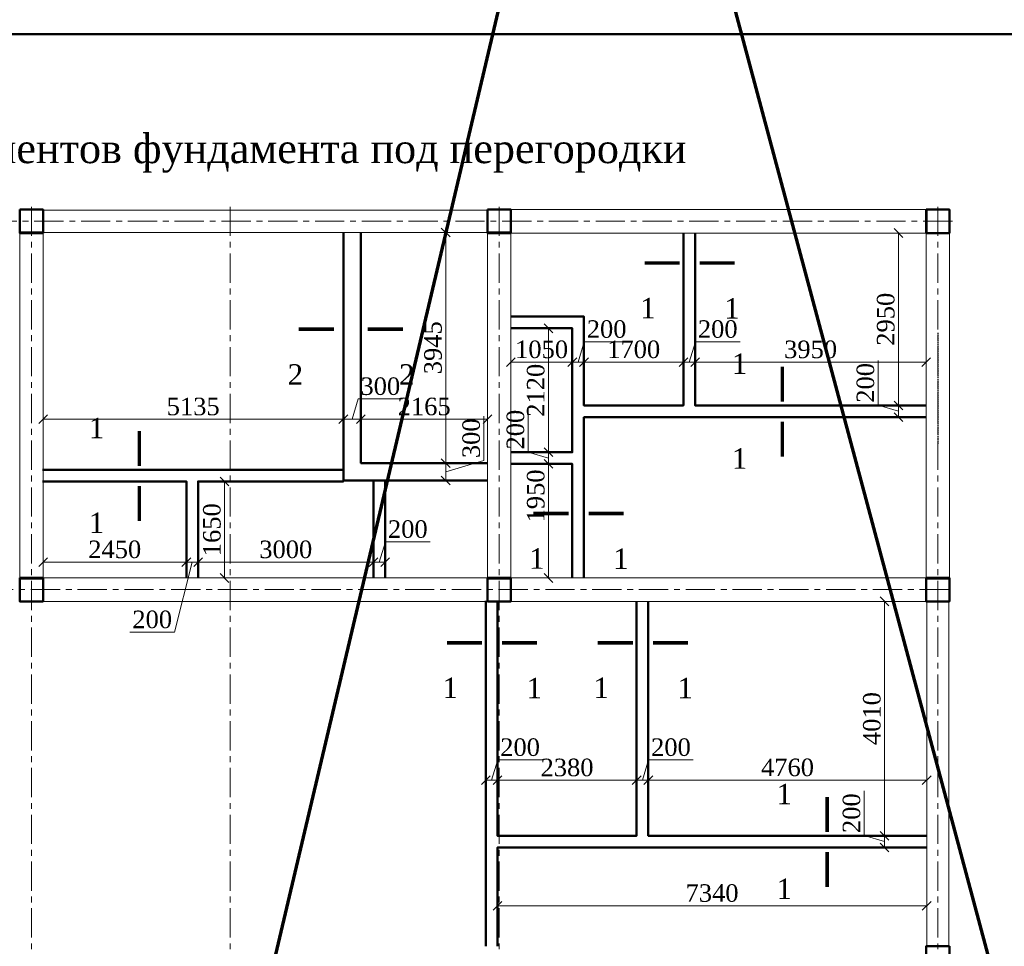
# Model space of a CAD drawing. Header units: millimetres. Extents: x 2063114 to 14983986, y -126020516 to 213791.
# Tile 609 of 656: x 2338590 to 2355427, y -84007 to -68159. Entities that reach past the tile are written whole.
import ezdxf
from ezdxf.enums import TextEntityAlignment as Align

# ---------------------------------------------------------------- set-up
doc = ezdxf.new("R2010")
doc.units = ezdxf.units.MM
doc.linetypes.add('CENTERX2', pattern=[4, 2.5, -0.5, 0.5, -0.5])
doc.linetypes.add('HIDDEN', pattern=[0.375, 0.25, -0.125])
doc.layers.get('Defpoints').update_dxf_attribs({"color": 6, "lineweight": 35})
for name, color, linetype, lineweight in [('380', 7, 'Continuous', 40), ('_0', 7, 'Continuous', 20), ('KOLONNNA', 1, 'Continuous', 50), ('АСО-оси', 24, 'CENTERX2', 20), ('выноски', 250, 'Continuous', 30), ('план', 7, 'Continuous', 20), ('сплошная_толстая', 7, 'Continuous', 50), ('Фундаменты', 252, 'Continuous', 25)]:
    doc.layers.add(name, color=color, linetype=linetype, lineweight=lineweight)
for name, color, linetype in [('kcd_tx', 7, 'Continuous'), ('ROS', 7, 'Continuous'), ('Размеры', 28, 'Continuous')]:
    doc.layers.add(name, color=color, linetype=linetype)
doc.styles.add('seviyorum', font='times.ttf')
doc.styles.add('Times New Roman', font='times.ttf')
doc.styles.add('V@ler@Live', font='isocpeui.ttf')
doc.dimstyles.new('Миржалол100', dxfattribs={"dimtxt": 300, "dimasz": 150, "dimexe": 100, "dimexo": 100, "dimgap": 63, "dimtad": 1, "dimdec": 0, "dimtxsty": 'Times New Roman', "dimblk": 'OBLIQUE', "dimcen": 100, "dimclrd": 256, "dimclre": 256, "dimclrt": 256, "dimadec": 0, "dimazin": 0, "dimtfac": 1, "dimtdec": 0, "dimtmove": 1, "dimatfit": 3, "dimfxl": 800, "dimlwd": 13, "dimlwe": 13, "dimarcsym": 0})

# ---------------------------------------------------------------- blocks, each defined once
blk = doc.blocks.new('380')
at = {"layer": 'KOLONNNA', "color": 0, "ltscale": 100}
blk.add_lwpolyline([(23129924, 18355759), (23130324, 18355759), (23130324, 18355359), (23129924, 18355359)], close=True, dxfattribs=at)
blk = doc.blocks.new('_Oblique')
at = {"color": 0, "linetype": 'ByBlock', "lineweight": -2}
blk.add_line((-0.5, -0.5), (0.5, 0.5), dxfattribs=at)
blk = doc.blocks.new('*D3118')
at = {"layer": 'Defpoints', "color": 0, "transparency": 16777216}
for p in [(2346760, -82317), (2354100, -82317), (2354100, -83314)]:
    blk.add_point(p, dxfattribs=at)
at = {"layer": 'kcd_tx', "linetype": 'Continuous', "lineweight": 13, "transparency": 16777216}
for p, q in [((2346760, -82417), (2346760, -83414)), ((2354100, -82417), (2354100, -83414)), ((2346760, -83314), (2354100, -83314))]:
    blk.add_line(p, q, dxfattribs=at)
at = {"layer": 'kcd_tx', "lineweight": 13, "transparency": 16777216, "xscale": 150, "yscale": 150, "zscale": 150, "rotation": 180}
blk.add_blockref('_Oblique', (2346760, -83314), dxfattribs=at)
at = {"layer": 'kcd_tx', "lineweight": 13, "transparency": 16777216, "xscale": 150, "yscale": 150, "zscale": 150}
blk.add_blockref('_Oblique', (2354100, -83314), dxfattribs=at)
at = {"layer": 'kcd_tx', "transparency": 16777216, "insert": (2350430, -83098), "char_height": 300, "attachment_point": 5, "style": 'Times New Roman'}
blk.add_mtext('7340', dxfattribs=at)
blk = doc.blocks.new('*D3127')
at = {"layer": 'Defpoints', "color": 0, "transparency": 16777216}
for p in [(2344425, -71797), (2344425, -75742), (2345875, -75742)]:
    blk.add_point(p, dxfattribs=at)
at = {"layer": 'kcd_tx', "linetype": 'Continuous', "lineweight": 13, "transparency": 16777216}
for p, q in [((2344525, -71797), (2345975, -71797)), ((2345875, -71797), (2345875, -75742)), ((2344525, -75742), (2345975, -75742))]:
    blk.add_line(p, q, dxfattribs=at)
at = {"layer": 'kcd_tx', "lineweight": 13, "transparency": 16777216, "xscale": 150, "yscale": 150, "zscale": 150}
for p, rotation in [((2345875, -71797), 90), ((2345875, -75742), 270)]:
    blk.add_blockref('_Oblique', p, dxfattribs=dict(at, rotation=rotation))
at = {"layer": 'kcd_tx', "transparency": 16777216, "insert": (2345659, -73770), "char_height": 300, "attachment_point": 5, "rotation": 90, "style": 'Times New Roman'}
blk.add_mtext('3945', dxfattribs=at)
blk = doc.blocks.new('*D3128')
at = {"layer": 'Defpoints', "color": 0, "transparency": 16777216}
for p in [(2344425, -75742), (2345632, -76042), (2345875, -76042)]:
    blk.add_point(p, dxfattribs=at)
at = {"layer": 'kcd_tx', "linetype": 'Continuous', "lineweight": 13, "transparency": 16777216}
for p, q in [((2346528, -75696), (2346528, -74940)), ((2344525, -75742), (2345975, -75742)), ((2345875, -75892), (2346528, -75696)), ((2345875, -75742), (2345875, -76042)), ((2345732, -76042), (2345975, -76042))]:
    blk.add_line(p, q, dxfattribs=at)
at = {"layer": 'kcd_tx', "lineweight": 13, "transparency": 16777216, "xscale": 150, "yscale": 150, "zscale": 150}
for p, rotation in [((2345875, -75742), 90), ((2345875, -76042), 270)]:
    blk.add_blockref('_Oblique', p, dxfattribs=dict(at, rotation=rotation))
at = {"layer": 'kcd_tx', "transparency": 16777216, "insert": (2346312, -75318), "char_height": 300, "attachment_point": 5, "rotation": 90, "style": 'Times New Roman'}
blk.add_mtext('300', dxfattribs=at)
blk = doc.blocks.new('*D3129')
at = {"layer": 'Defpoints', "color": 0, "transparency": 16777216}
for p in [(2344425, -74992), (2344425, -75742), (2346590, -75742)]:
    blk.add_point(p, dxfattribs=at)
at = {"layer": 'kcd_tx', "linetype": 'Continuous', "lineweight": 13, "transparency": 16777216}
for p, q in [((2344425, -75642), (2344425, -74892)), ((2346590, -75642), (2346590, -74892)), ((2346590, -74992), (2344425, -74992))]:
    blk.add_line(p, q, dxfattribs=at)
at = {"layer": 'kcd_tx', "lineweight": 13, "transparency": 16777216, "xscale": 150, "yscale": 150, "zscale": 150, "rotation": 180}
blk.add_blockref('_Oblique', (2344425, -74992), dxfattribs=at)
at = {"layer": 'kcd_tx', "lineweight": 13, "transparency": 16777216, "xscale": 150, "yscale": 150, "zscale": 150}
blk.add_blockref('_Oblique', (2346590, -74992), dxfattribs=at)
at = {"layer": 'kcd_tx', "transparency": 16777216, "insert": (2345507, -74776), "char_height": 300, "attachment_point": 5, "style": 'Times New Roman'}
blk.add_mtext('2165', dxfattribs=at)
blk = doc.blocks.new('*D3130')
at = {"layer": 'Defpoints', "color": 0, "transparency": 16777216}
for p in [(2344125, -74992), (2344125, -75230), (2344425, -75742)]:
    blk.add_point(p, dxfattribs=at)
at = {"layer": 'kcd_tx', "linetype": 'Continuous', "lineweight": 13, "transparency": 16777216}
for p, q in [((2344275, -74992), (2344379, -74645)), ((2344379, -74645), (2345136, -74645)), ((2344125, -75130), (2344125, -74892)), ((2344425, -75642), (2344425, -74892)), ((2344425, -74992), (2344125, -74992))]:
    blk.add_line(p, q, dxfattribs=at)
at = {"layer": 'kcd_tx', "lineweight": 13, "transparency": 16777216, "xscale": 150, "yscale": 150, "zscale": 150, "rotation": 180}
blk.add_blockref('_Oblique', (2344125, -74992), dxfattribs=at)
at = {"layer": 'kcd_tx', "lineweight": 13, "transparency": 16777216, "xscale": 150, "yscale": 150, "zscale": 150}
blk.add_blockref('_Oblique', (2344425, -74992), dxfattribs=at)
at = {"layer": 'kcd_tx', "transparency": 16777216, "insert": (2344757, -74429), "char_height": 300, "attachment_point": 5, "style": 'Times New Roman'}
blk.add_mtext('300', dxfattribs=at)
blk = doc.blocks.new('*D3131')
at = {"layer": 'Defpoints', "color": 0, "transparency": 16777216}
for p in [(2349340, -81165), (2349340, -82117), (2354100, -82117)]:
    blk.add_point(p, dxfattribs=at)
at = {"layer": 'kcd_tx', "linetype": 'Continuous', "lineweight": 13, "transparency": 16777216}
for p, q in [((2349340, -82017), (2349340, -81065)), ((2354100, -82017), (2354100, -81065)), ((2354100, -81165), (2349340, -81165))]:
    blk.add_line(p, q, dxfattribs=at)
at = {"layer": 'kcd_tx', "lineweight": 13, "transparency": 16777216, "xscale": 150, "yscale": 150, "zscale": 150, "rotation": 180}
blk.add_blockref('_Oblique', (2349340, -81165), dxfattribs=at)
at = {"layer": 'kcd_tx', "lineweight": 13, "transparency": 16777216, "xscale": 150, "yscale": 150, "zscale": 150}
blk.add_blockref('_Oblique', (2354100, -81165), dxfattribs=at)
at = {"layer": 'kcd_tx', "transparency": 16777216, "insert": (2351720, -80949), "char_height": 300, "attachment_point": 5, "style": 'Times New Roman'}
blk.add_mtext('4760', dxfattribs=at)
blk = doc.blocks.new('*D3132')
at = {"layer": 'Defpoints', "color": 0, "transparency": 16777216}
for p in [(2349140, -81165), (2349140, -81354), (2349340, -82117)]:
    blk.add_point(p, dxfattribs=at)
at = {"layer": 'kcd_tx', "linetype": 'Continuous', "lineweight": 13, "transparency": 16777216}
for p, q in [((2349240, -81165), (2349344, -80818)), ((2349344, -80818), (2350109, -80818)), ((2349140, -81254), (2349140, -81065)), ((2349340, -82017), (2349340, -81065)), ((2349340, -81165), (2349140, -81165))]:
    blk.add_line(p, q, dxfattribs=at)
at = {"layer": 'kcd_tx', "lineweight": 13, "transparency": 16777216, "xscale": 150, "yscale": 150, "zscale": 150, "rotation": 180}
blk.add_blockref('_Oblique', (2349140, -81165), dxfattribs=at)
at = {"layer": 'kcd_tx', "lineweight": 13, "transparency": 16777216, "xscale": 150, "yscale": 150, "zscale": 150}
blk.add_blockref('_Oblique', (2349340, -81165), dxfattribs=at)
at = {"layer": 'kcd_tx', "transparency": 16777216, "insert": (2349727, -80603), "char_height": 300, "attachment_point": 5, "style": 'Times New Roman'}
blk.add_mtext('200', dxfattribs=at)
blk = doc.blocks.new('*D3133')
at = {"layer": 'Defpoints', "color": 0, "transparency": 16777216}
for p in [(2346760, -81165), (2346760, -81300), (2349140, -81354)]:
    blk.add_point(p, dxfattribs=at)
at = {"layer": 'kcd_tx', "linetype": 'Continuous', "lineweight": 13, "transparency": 16777216}
for p, q in [((2346760, -81200), (2346760, -81065)), ((2349140, -81254), (2349140, -81065)), ((2349140, -81165), (2346760, -81165))]:
    blk.add_line(p, q, dxfattribs=at)
at = {"layer": 'kcd_tx', "lineweight": 13, "transparency": 16777216, "xscale": 150, "yscale": 150, "zscale": 150, "rotation": 180}
blk.add_blockref('_Oblique', (2346760, -81165), dxfattribs=at)
at = {"layer": 'kcd_tx', "lineweight": 13, "transparency": 16777216, "xscale": 150, "yscale": 150, "zscale": 150}
blk.add_blockref('_Oblique', (2349140, -81165), dxfattribs=at)
at = {"layer": 'kcd_tx', "transparency": 16777216, "insert": (2347950, -80950), "char_height": 300, "attachment_point": 5, "style": 'Times New Roman'}
blk.add_mtext('2380', dxfattribs=at)
blk = doc.blocks.new('*D3134')
at = {"layer": 'Defpoints', "color": 0, "transparency": 16777216}
for p in [(2346560, -81165), (2346760, -81300), (2346560, -81358)]:
    blk.add_point(p, dxfattribs=at)
at = {"layer": 'kcd_tx', "linetype": 'Continuous', "lineweight": 13, "transparency": 16777216}
for p, q in [((2346660, -81165), (2346764, -80818)), ((2346764, -80818), (2347529, -80818)), ((2346560, -81258), (2346560, -81065)), ((2346760, -81200), (2346760, -81065)), ((2346760, -81165), (2346560, -81165))]:
    blk.add_line(p, q, dxfattribs=at)
at = {"layer": 'kcd_tx', "lineweight": 13, "transparency": 16777216, "xscale": 150, "yscale": 150, "zscale": 150, "rotation": 180}
blk.add_blockref('_Oblique', (2346560, -81165), dxfattribs=at)
at = {"layer": 'kcd_tx', "lineweight": 13, "transparency": 16777216, "xscale": 150, "yscale": 150, "zscale": 150}
blk.add_blockref('_Oblique', (2346760, -81165), dxfattribs=at)
at = {"layer": 'kcd_tx', "transparency": 16777216, "insert": (2347147, -80603), "char_height": 300, "attachment_point": 5, "style": 'Times New Roman'}
blk.add_mtext('200', dxfattribs=at)
blk = doc.blocks.new('*D3135')
at = {"layer": 'Defpoints', "color": 0, "transparency": 16777216}
for p in [(2353728, -78107), (2353379, -82117), (2353728, -82117)]:
    blk.add_point(p, dxfattribs=at)
at = {"layer": 'kcd_tx', "linetype": 'Continuous', "lineweight": 13, "transparency": 16777216}
for p, q in [((2353628, -78107), (2353279, -78107)), ((2353379, -78107), (2353379, -82117)), ((2353628, -82117), (2353279, -82117))]:
    blk.add_line(p, q, dxfattribs=at)
at = {"layer": 'kcd_tx', "lineweight": 13, "transparency": 16777216, "xscale": 150, "yscale": 150, "zscale": 150}
for p, rotation in [((2353379, -78107), 90), ((2353379, -82117), 270)]:
    blk.add_blockref('_Oblique', p, dxfattribs=dict(at, rotation=rotation))
at = {"layer": 'kcd_tx', "transparency": 16777216, "insert": (2353164, -80112), "char_height": 300, "attachment_point": 5, "rotation": 90, "style": 'Times New Roman'}
blk.add_mtext('4010', dxfattribs=at)
blk = doc.blocks.new('*D3136')
at = {"layer": 'Defpoints', "color": 0, "transparency": 16777216}
for p in [(2353728, -82117), (2353379, -82317), (2353636, -82317)]:
    blk.add_point(p, dxfattribs=at)
at = {"layer": 'kcd_tx', "linetype": 'Continuous', "lineweight": 13, "transparency": 16777216}
for p, q in [((2353032, -82113), (2353032, -81348)), ((2353379, -82217), (2353032, -82113)), ((2353628, -82117), (2353279, -82117)), ((2353379, -82117), (2353379, -82317)), ((2353536, -82317), (2353279, -82317))]:
    blk.add_line(p, q, dxfattribs=at)
at = {"layer": 'kcd_tx', "lineweight": 13, "transparency": 16777216, "xscale": 150, "yscale": 150, "zscale": 150}
for p, rotation in [((2353379, -82117), 90), ((2353379, -82317), 270)]:
    blk.add_blockref('_Oblique', p, dxfattribs=dict(at, rotation=rotation))
at = {"layer": 'kcd_tx', "transparency": 16777216, "insert": (2352816, -81730), "char_height": 300, "attachment_point": 5, "rotation": 90, "style": 'Times New Roman'}
blk.add_mtext('200', dxfattribs=at)
blk = doc.blocks.new('*D3137')
at = {"layer": 'Defpoints', "color": 0, "transparency": 16777216}
for p in [(2353617, -71807), (2353870, -71807), (2354090, -74757)]:
    blk.add_point(p, dxfattribs=at)
at = {"layer": 'kcd_tx', "linetype": 'Continuous', "lineweight": 13, "transparency": 16777216}
for p, q in [((2353770, -71807), (2353517, -71807)), ((2353617, -74757), (2353617, -71807)), ((2353990, -74757), (2353517, -74757))]:
    blk.add_line(p, q, dxfattribs=at)
at = {"layer": 'kcd_tx', "lineweight": 13, "transparency": 16777216, "xscale": 150, "yscale": 150, "zscale": 150}
for p, rotation in [((2353617, -71807), 90), ((2353617, -74757), 270)]:
    blk.add_blockref('_Oblique', p, dxfattribs=dict(at, rotation=rotation))
at = {"layer": 'kcd_tx', "transparency": 16777216, "insert": (2353401, -73282), "char_height": 300, "attachment_point": 5, "rotation": 90, "style": 'Times New Roman'}
blk.add_mtext('2950', dxfattribs=at)
blk = doc.blocks.new('*D3138')
at = {"layer": 'Defpoints', "color": 0, "transparency": 16777216}
for p in [(2354090, -74757), (2353617, -74957), (2353811, -74957)]:
    blk.add_point(p, dxfattribs=at)
at = {"layer": 'kcd_tx', "linetype": 'Continuous', "lineweight": 13, "transparency": 16777216}
for p, q in [((2353270, -74753), (2353270, -73988)), ((2353617, -74857), (2353270, -74753)), ((2353990, -74757), (2353517, -74757)), ((2353617, -74757), (2353617, -74957)), ((2353711, -74957), (2353517, -74957))]:
    blk.add_line(p, q, dxfattribs=at)
at = {"layer": 'kcd_tx', "lineweight": 13, "transparency": 16777216, "xscale": 150, "yscale": 150, "zscale": 150}
for p, rotation in [((2353617, -74757), 90), ((2353617, -74957), 270)]:
    blk.add_blockref('_Oblique', p, dxfattribs=dict(at, rotation=rotation))
at = {"layer": 'kcd_tx', "transparency": 16777216, "insert": (2353054, -74370), "char_height": 300, "attachment_point": 5, "rotation": 90, "style": 'Times New Roman'}
blk.add_mtext('200', dxfattribs=at)
blk = doc.blocks.new('*D3095')
at = {"layer": 'Defpoints', "color": 0, "transparency": 16777216}
for p in [(2350140, -74015), (2350140, -74279), (2354090, -74279)]:
    blk.add_point(p, dxfattribs=at)
at = {"layer": 'kcd_tx', "linetype": 'Continuous', "lineweight": 13, "transparency": 16777216}
for p, q in [((2350140, -74179), (2350140, -73915)), ((2354090, -74179), (2354090, -73915)), ((2354090, -74015), (2350140, -74015))]:
    blk.add_line(p, q, dxfattribs=at)
at = {"layer": 'kcd_tx', "lineweight": 13, "transparency": 16777216, "xscale": 150, "yscale": 150, "zscale": 150, "rotation": 180}
blk.add_blockref('_Oblique', (2350140, -74015), dxfattribs=at)
at = {"layer": 'kcd_tx', "lineweight": 13, "transparency": 16777216, "xscale": 150, "yscale": 150, "zscale": 150}
blk.add_blockref('_Oblique', (2354090, -74015), dxfattribs=at)
at = {"layer": 'kcd_tx', "transparency": 16777216, "insert": (2352115, -73799), "char_height": 300, "attachment_point": 5, "style": 'Times New Roman'}
blk.add_mtext('3950', dxfattribs=at)
blk = doc.blocks.new('*D3096')
at = {"layer": 'Defpoints', "color": 0, "transparency": 16777216}
for p in [(2349940, -74015), (2349940, -74184), (2350140, -74279)]:
    blk.add_point(p, dxfattribs=at)
at = {"layer": 'kcd_tx', "linetype": 'Continuous', "lineweight": 13, "transparency": 16777216}
for p, q in [((2350040, -74015), (2350144, -73668)), ((2350144, -73668), (2350909, -73668)), ((2349940, -74084), (2349940, -73915)), ((2350140, -74179), (2350140, -73915)), ((2350140, -74015), (2349940, -74015))]:
    blk.add_line(p, q, dxfattribs=at)
at = {"layer": 'kcd_tx', "lineweight": 13, "transparency": 16777216, "xscale": 150, "yscale": 150, "zscale": 150, "rotation": 180}
blk.add_blockref('_Oblique', (2349940, -74015), dxfattribs=at)
at = {"layer": 'kcd_tx', "lineweight": 13, "transparency": 16777216, "xscale": 150, "yscale": 150, "zscale": 150}
blk.add_blockref('_Oblique', (2350140, -74015), dxfattribs=at)
at = {"layer": 'kcd_tx', "transparency": 16777216, "insert": (2350527, -73452), "char_height": 300, "attachment_point": 5, "style": 'Times New Roman'}
blk.add_mtext('200', dxfattribs=at)
blk = doc.blocks.new('*D3097')
at = {"layer": 'Defpoints', "color": 0, "transparency": 16777216}
for p in [(2348240, -74015), (2348240, -74217), (2349940, -74184)]:
    blk.add_point(p, dxfattribs=at)
at = {"layer": 'kcd_tx', "linetype": 'Continuous', "lineweight": 13, "transparency": 16777216}
for p, q in [((2348240, -74117), (2348240, -73915)), ((2349940, -74084), (2349940, -73915)), ((2349940, -74015), (2348240, -74015))]:
    blk.add_line(p, q, dxfattribs=at)
at = {"layer": 'kcd_tx', "lineweight": 13, "transparency": 16777216, "xscale": 150, "yscale": 150, "zscale": 150, "rotation": 180}
blk.add_blockref('_Oblique', (2348240, -74015), dxfattribs=at)
at = {"layer": 'kcd_tx', "lineweight": 13, "transparency": 16777216, "xscale": 150, "yscale": 150, "zscale": 150}
blk.add_blockref('_Oblique', (2349940, -74015), dxfattribs=at)
at = {"layer": 'kcd_tx', "transparency": 16777216, "insert": (2349090, -73799), "char_height": 300, "attachment_point": 5, "style": 'Times New Roman'}
blk.add_mtext('1700', dxfattribs=at)
blk = doc.blocks.new('*D3098')
at = {"layer": 'Defpoints', "color": 0, "transparency": 16777216}
for p in [(2348040, -74015), (2348240, -74217), (2348040, -74289)]:
    blk.add_point(p, dxfattribs=at)
at = {"layer": 'kcd_tx', "linetype": 'Continuous', "lineweight": 13, "transparency": 16777216}
for p, q in [((2348140, -74015), (2348244, -73668)), ((2348244, -73668), (2349009, -73668)), ((2348040, -74189), (2348040, -73915)), ((2348240, -74117), (2348240, -73915)), ((2348240, -74015), (2348040, -74015))]:
    blk.add_line(p, q, dxfattribs=at)
at = {"layer": 'kcd_tx', "lineweight": 13, "transparency": 16777216, "xscale": 150, "yscale": 150, "zscale": 150, "rotation": 180}
blk.add_blockref('_Oblique', (2348040, -74015), dxfattribs=at)
at = {"layer": 'kcd_tx', "lineweight": 13, "transparency": 16777216, "xscale": 150, "yscale": 150, "zscale": 150}
blk.add_blockref('_Oblique', (2348240, -74015), dxfattribs=at)
at = {"layer": 'kcd_tx', "transparency": 16777216, "insert": (2348627, -73452), "char_height": 300, "attachment_point": 5, "style": 'Times New Roman'}
blk.add_mtext('200', dxfattribs=at)
blk = doc.blocks.new('*D3099')
at = {"layer": 'Defpoints', "color": 0, "transparency": 16777216}
for p in [(2346990, -74015), (2346990, -74322), (2348040, -74289)]:
    blk.add_point(p, dxfattribs=at)
at = {"layer": 'kcd_tx', "linetype": 'Continuous', "lineweight": 13, "transparency": 16777216}
for p, q in [((2346990, -74222), (2346990, -73915)), ((2348040, -74189), (2348040, -73915)), ((2348040, -74015), (2346990, -74015))]:
    blk.add_line(p, q, dxfattribs=at)
at = {"layer": 'kcd_tx', "lineweight": 13, "transparency": 16777216, "xscale": 150, "yscale": 150, "zscale": 150, "rotation": 180}
blk.add_blockref('_Oblique', (2346990, -74015), dxfattribs=at)
at = {"layer": 'kcd_tx', "lineweight": 13, "transparency": 16777216, "xscale": 150, "yscale": 150, "zscale": 150}
blk.add_blockref('_Oblique', (2348040, -74015), dxfattribs=at)
at = {"layer": 'kcd_tx', "transparency": 16777216, "insert": (2347515, -73799), "char_height": 300, "attachment_point": 5, "style": 'Times New Roman'}
blk.add_mtext('1050', dxfattribs=at)
blk = doc.blocks.new('*D3139')
at = {"layer": 'Defpoints', "color": 0, "transparency": 16777216}
for p in [(2347786, -73437), (2347632, -75557), (2347786, -75557)]:
    blk.add_point(p, dxfattribs=at)
at = {"layer": 'kcd_tx', "linetype": 'Continuous', "lineweight": 13, "transparency": 16777216}
for p, q in [((2347686, -73437), (2347532, -73437)), ((2347632, -73437), (2347632, -75557)), ((2347686, -75557), (2347532, -75557))]:
    blk.add_line(p, q, dxfattribs=at)
at = {"layer": 'kcd_tx', "lineweight": 13, "transparency": 16777216, "xscale": 150, "yscale": 150, "zscale": 150}
for p, rotation in [((2347632, -73437), 90), ((2347632, -75557), 270)]:
    blk.add_blockref('_Oblique', p, dxfattribs=dict(at, rotation=rotation))
at = {"layer": 'kcd_tx', "transparency": 16777216, "insert": (2347416, -74497), "char_height": 300, "attachment_point": 5, "rotation": 90, "style": 'Times New Roman'}
blk.add_mtext('2120', dxfattribs=at)
blk = doc.blocks.new('*D3140')
at = {"layer": 'Defpoints', "color": 0, "transparency": 16777216}
for p in [(2347786, -75557), (2347632, -75757), (2347841, -75757)]:
    blk.add_point(p, dxfattribs=at)
at = {"layer": 'kcd_tx', "linetype": 'Continuous', "lineweight": 13, "transparency": 16777216}
for p, q in [((2347285, -75553), (2347285, -74788)), ((2347632, -75657), (2347285, -75553)), ((2347686, -75557), (2347532, -75557)), ((2347632, -75557), (2347632, -75757)), ((2347741, -75757), (2347532, -75757))]:
    blk.add_line(p, q, dxfattribs=at)
at = {"layer": 'kcd_tx', "lineweight": 13, "transparency": 16777216, "xscale": 150, "yscale": 150, "zscale": 150}
for p, rotation in [((2347632, -75557), 90), ((2347632, -75757), 270)]:
    blk.add_blockref('_Oblique', p, dxfattribs=dict(at, rotation=rotation))
at = {"layer": 'kcd_tx', "transparency": 16777216, "insert": (2347069, -75170), "char_height": 300, "attachment_point": 5, "rotation": 90, "style": 'Times New Roman'}
blk.add_mtext('200', dxfattribs=at)
blk = doc.blocks.new('*D3141')
at = {"layer": 'Defpoints', "color": 0, "transparency": 16777216}
for p in [(2347841, -75757), (2347632, -77707), (2347808, -77707)]:
    blk.add_point(p, dxfattribs=at)
at = {"layer": 'kcd_tx', "linetype": 'Continuous', "lineweight": 13, "transparency": 16777216}
for p, q in [((2347741, -75757), (2347532, -75757)), ((2347632, -75757), (2347632, -77707)), ((2347708, -77707), (2347532, -77707))]:
    blk.add_line(p, q, dxfattribs=at)
at = {"layer": 'kcd_tx', "lineweight": 13, "transparency": 16777216, "xscale": 150, "yscale": 150, "zscale": 150}
for p, rotation in [((2347632, -75757), 90), ((2347632, -77707), 270)]:
    blk.add_blockref('_Oblique', p, dxfattribs=dict(at, rotation=rotation))
at = {"layer": 'kcd_tx', "transparency": 16777216, "insert": (2347416, -76304), "char_height": 300, "attachment_point": 5, "rotation": 90, "style": 'Times New Roman'}
blk.add_mtext('1950', dxfattribs=at)
blk = doc.blocks.new('*D3142')
at = {"layer": 'Defpoints', "color": 0, "transparency": 16777216}
for p in [(2341640, -76057), (2342093, -76057), (2341640, -77707)]:
    blk.add_point(p, dxfattribs=at)
at = {"layer": 'kcd_tx', "linetype": 'Continuous', "lineweight": 13, "transparency": 16777216}
for p, q in [((2341740, -76057), (2342193, -76057)), ((2342093, -77707), (2342093, -76057)), ((2341740, -77707), (2342193, -77707))]:
    blk.add_line(p, q, dxfattribs=at)
at = {"layer": 'kcd_tx', "lineweight": 13, "transparency": 16777216, "xscale": 150, "yscale": 150, "zscale": 150}
for p, rotation in [((2342093, -76057), 90), ((2342093, -77707), 270)]:
    blk.add_blockref('_Oblique', p, dxfattribs=dict(at, rotation=rotation))
at = {"layer": 'kcd_tx', "transparency": 16777216, "insert": (2341878, -76882), "char_height": 300, "attachment_point": 5, "rotation": 90, "style": 'Times New Roman'}
blk.add_mtext('1650', dxfattribs=at)
blk = doc.blocks.new('*D3143')
at = {"layer": 'Defpoints', "color": 0, "transparency": 16777216}
for p in [(2341440, -77436), (2338990, -77557), (2341440, -77557)]:
    blk.add_point(p, dxfattribs=at)
at = {"layer": 'kcd_tx', "linetype": 'Continuous', "lineweight": 13, "transparency": 16777216}
for p, q in [((2338990, -77457), (2338990, -77336)), ((2338990, -77436), (2341440, -77436)), ((2341440, -77457), (2341440, -77336))]:
    blk.add_line(p, q, dxfattribs=at)
at = {"layer": 'kcd_tx', "lineweight": 13, "transparency": 16777216, "xscale": 150, "yscale": 150, "zscale": 150, "rotation": 180}
blk.add_blockref('_Oblique', (2338990, -77436), dxfattribs=at)
at = {"layer": 'kcd_tx', "lineweight": 13, "transparency": 16777216, "xscale": 150, "yscale": 150, "zscale": 150}
blk.add_blockref('_Oblique', (2341440, -77436), dxfattribs=at)
at = {"layer": 'kcd_tx', "transparency": 16777216, "insert": (2340215, -77220), "char_height": 300, "attachment_point": 5, "style": 'Times New Roman'}
blk.add_mtext('2450', dxfattribs=at)
blk = doc.blocks.new('*D3144')
at = {"layer": 'Defpoints', "color": 0, "transparency": 16777216}
for p in [(2341640, -77436), (2341440, -77557), (2341640, -77568)]:
    blk.add_point(p, dxfattribs=at)
at = {"layer": 'kcd_tx', "linetype": 'Continuous', "lineweight": 13, "transparency": 16777216}
for p, q in [((2341540, -77436), (2341239, -78634)), ((2341440, -77457), (2341440, -77336)), ((2341440, -77436), (2341640, -77436)), ((2341640, -77468), (2341640, -77336)), ((2341239, -78634), (2340474, -78634))]:
    blk.add_line(p, q, dxfattribs=at)
at = {"layer": 'kcd_tx', "lineweight": 13, "transparency": 16777216, "xscale": 150, "yscale": 150, "zscale": 150, "rotation": 180}
blk.add_blockref('_Oblique', (2341440, -77436), dxfattribs=at)
at = {"layer": 'kcd_tx', "lineweight": 13, "transparency": 16777216, "xscale": 150, "yscale": 150, "zscale": 150}
blk.add_blockref('_Oblique', (2341640, -77436), dxfattribs=at)
at = {"layer": 'kcd_tx', "transparency": 16777216, "insert": (2340856, -78418), "char_height": 300, "attachment_point": 5, "style": 'Times New Roman'}
blk.add_mtext('200', dxfattribs=at)
blk = doc.blocks.new('*D3145')
at = {"layer": 'Defpoints', "color": 0, "transparency": 16777216}
for p in [(2344640, -77436), (2341640, -77568), (2344640, -77557)]:
    blk.add_point(p, dxfattribs=at)
at = {"layer": 'kcd_tx', "linetype": 'Continuous', "lineweight": 13, "transparency": 16777216}
for p, q in [((2341640, -77468), (2341640, -77336)), ((2341640, -77436), (2344640, -77436)), ((2344640, -77457), (2344640, -77336))]:
    blk.add_line(p, q, dxfattribs=at)
at = {"layer": 'kcd_tx', "lineweight": 13, "transparency": 16777216, "xscale": 150, "yscale": 150, "zscale": 150, "rotation": 180}
blk.add_blockref('_Oblique', (2341640, -77436), dxfattribs=at)
at = {"layer": 'kcd_tx', "lineweight": 13, "transparency": 16777216, "xscale": 150, "yscale": 150, "zscale": 150}
blk.add_blockref('_Oblique', (2344640, -77436), dxfattribs=at)
at = {"layer": 'kcd_tx', "transparency": 16777216, "insert": (2343140, -77220), "char_height": 300, "attachment_point": 5, "style": 'Times New Roman'}
blk.add_mtext('3000', dxfattribs=at)
blk = doc.blocks.new('*D3146')
at = {"layer": 'Defpoints', "color": 0, "transparency": 16777216}
for p in [(2344840, -77436), (2344840, -77436), (2344640, -77557)]:
    blk.add_point(p, dxfattribs=at)
at = {"layer": 'kcd_tx', "linetype": 'Continuous', "lineweight": 13, "transparency": 16777216}
for p, q in [((2344740, -77436), (2344844, -77089)), ((2344844, -77089), (2345609, -77089)), ((2344640, -77457), (2344640, -77336)), ((2344640, -77436), (2344840, -77436))]:
    blk.add_line(p, q, dxfattribs=at)
at = {"layer": 'kcd_tx', "lineweight": 13, "transparency": 16777216, "xscale": 150, "yscale": 150, "zscale": 150, "rotation": 180}
blk.add_blockref('_Oblique', (2344640, -77436), dxfattribs=at)
at = {"layer": 'kcd_tx', "lineweight": 13, "transparency": 16777216, "xscale": 150, "yscale": 150, "zscale": 150}
blk.add_blockref('_Oblique', (2344840, -77436), dxfattribs=at)
at = {"layer": 'kcd_tx', "transparency": 16777216, "insert": (2345227, -76873), "char_height": 300, "attachment_point": 5, "style": 'Times New Roman'}
blk.add_mtext('200', dxfattribs=at)
blk = doc.blocks.new('*D3147')
at = {"layer": 'Defpoints', "color": 0, "transparency": 16777216}
for p in [(2344125, -74992), (2338990, -75857), (2344125, -75857)]:
    blk.add_point(p, dxfattribs=at)
at = {"layer": 'kcd_tx', "linetype": 'Continuous', "lineweight": 13, "transparency": 16777216}
for p, q in [((2338990, -75757), (2338990, -74892)), ((2344125, -75757), (2344125, -74892)), ((2338990, -74992), (2344125, -74992))]:
    blk.add_line(p, q, dxfattribs=at)
at = {"layer": 'kcd_tx', "lineweight": 13, "transparency": 16777216, "xscale": 150, "yscale": 150, "zscale": 150, "rotation": 180}
blk.add_blockref('_Oblique', (2338990, -74992), dxfattribs=at)
at = {"layer": 'kcd_tx', "lineweight": 13, "transparency": 16777216, "xscale": 150, "yscale": 150, "zscale": 150}
blk.add_blockref('_Oblique', (2344125, -74992), dxfattribs=at)
at = {"layer": 'kcd_tx', "transparency": 16777216, "insert": (2341557, -74776), "char_height": 300, "attachment_point": 5, "style": 'Times New Roman'}
blk.add_mtext('5135', dxfattribs=at)

msp = doc.modelspace()

# ---------------------------------------------------------------- linework, layer by layer
at = {"lineweight": 9}
for points in [[(2349876.28693, -72320.14715, 60, 60, 0), (2349276.28693, -72320.14715, 60, 60, 0), (2349476.28693, -72320.14715, 0, 80, 0), (2349476.28693, -72720.14715, 0, 0, 0), (2349476.28693, -73320.14715, 0, 0, 0)], [(2350217.25435, -72320.14715, 60, 60, 0), (2350817.25435, -72320.14715, 60, 60, 0), (2350617.25435, -72320.14715, 0, 80, 0), (2350617.25435, -72720.14715, 0, 0, 0), (2350617.25435, -73320.14715, 0, 0, 0)], [(2351632.38832, -74693.48379, 60, 60, 0), (2351632.38832, -74093.48379, 60, 60, 0), (2351632.38832, -74293.48379, 0, 80, 0), (2351232.38832, -74293.48379, 0, 0, 0), (2350632.38832, -74293.48379, 0, 0, 0)], [(2351632.38832, -75034.45122, 60, 60, 0), (2351632.38832, -75634.45122, 60, 60, 0), (2351632.38832, -75434.45122, 0, 80, 0), (2351232.38832, -75434.45122, 0, 0, 0), (2350632.38832, -75434.45122, 0, 0, 0)], [(2340637.19759, -75793.48379, 60, 60, 0), (2340637.19759, -75193.48379, 60, 60, 0), (2340637.19759, -75393.48379, 0, 80, 0), (2340237.19759, -75393.48379, 0, 0, 0), (2339637.19759, -75393.48379, 0, 0, 0)], [(2340637.19759, -76134.45122, 60, 60, 0), (2340637.19759, -76734.45122, 60, 60, 0), (2340637.19759, -76534.45122, 0, 80, 0), (2340237.19759, -76534.45122, 0, 0, 0), (2339637.19759, -76534.45122, 0, 0, 0)], [(2347976.28693, -76603.58778, 60, 60, 0), (2347376.28693, -76603.58778, 60, 60, 0), (2347576.28693, -76603.58778, 0, 80, 0), (2347576.28693, -77003.58778, 0, 0, 0), (2347576.28693, -77603.58778, 0, 0, 0)], [(2348317.25435, -76603.58778, 60, 60, 0), (2348917.25435, -76603.58778, 60, 60, 0), (2348717.25435, -76603.58778, 0, 80, 0), (2348717.25435, -77003.58778, 0, 0, 0), (2348717.25435, -77603.58778, 0, 0, 0)], [(2346496.28693, -78815.12604, 60, 60, 0), (2345896.28693, -78815.12604, 60, 60, 0), (2346096.28693, -78815.12604, 0, 80, 0), (2346096.28693, -79215.12604, 0, 0, 0), (2346096.28693, -79815.12604, 0, 0, 0)], [(2346837.25435, -78815.12604, 60, 60, 0), (2347437.25435, -78815.12604, 60, 60, 0), (2347237.25435, -78815.12604, 0, 80, 0), (2347237.25435, -79215.12604, 0, 0, 0), (2347237.25435, -79815.12604, 0, 0, 0)], [(2349076.28693, -78815.12604, 60, 60, 0), (2348476.28693, -78815.12604, 60, 60, 0), (2348676.28693, -78815.12604, 0, 80, 0), (2348676.28693, -79215.12604, 0, 0, 0), (2348676.28693, -79815.12604, 0, 0, 0)], [(2349417.25435, -78815.12604, 60, 60, 0), (2350017.25435, -78815.12604, 60, 60, 0), (2349817.25435, -78815.12604, 0, 80, 0), (2349817.25435, -79215.12604, 0, 0, 0), (2349817.25435, -79815.12604, 0, 0, 0)], [(2352397.2643, -82053.48379, 60, 60, 0), (2352397.2643, -81453.48379, 60, 60, 0), (2352397.2643, -81653.48379, 0, 80, 0), (2351997.2643, -81653.48379, 0, 0, 0), (2351397.2643, -81653.48379, 0, 0, 0)], [(2352397.2643, -82394.45121, 60, 60, 0), (2352397.2643, -82994.45121, 60, 60, 0), (2352397.2643, -82794.45121, 0, 80, 0), (2351997.2643, -82794.45121, 0, 0, 0), (2351397.2643, -82794.45121, 0, 0, 0)]]:
    msp.add_lwpolyline(points, format="xyseb", dxfattribs=at)
at = {"color": 7, "lineweight": 9}
for points in [[(2343963.09654, -73451.61999, 60, 60, 0), (2343363.09654, -73451.61999, 60, 60, 0), (2343563.09654, -73451.61999, 0, 80, 0), (2343563.09654, -73851.61999, 0, 0, 0), (2343563.09654, -74451.61999, 0, 0, 0)], [(2344541.99426, -73451.61999, 60, 60, 0), (2345141.99426, -73451.61999, 60, 60, 0), (2344941.99426, -73451.61999, 0, 80, 0), (2344941.99426, -73851.61999, 0, 0, 0), (2344941.99426, -74451.61999, 0, 0, 0)]]:
    msp.add_lwpolyline(points, format="xyseb", dxfattribs=at)
at = {"layer": '380', "color": 0, "lineweight": 30, "ltscale": 100}
msp.add_lwpolyline([(2354479.92312, -71417.11999), (2354099.92312, -71417.11999)], dxfattribs=at)
at = {"layer": '_0', "lineweight": 70}
for p, q in [((2317098.69554, -193908.61999), (2376498.69574, 58091.38001)), ((2317098.69585, 58091.38001), (2384498.69554, -193908.61999))]:
    msp.add_line(p, q, dxfattribs=at)
at = {"layer": 'ROS', "linetype": 'HIDDEN', "ltscale": 100}
msp.add_line((2354289.92312, -73516.98044), (2354289.92303, -75413.5434), dxfattribs=at)
at = {"layer": 'АСО-оси', "ltscale": 200}
for p, q in [((2338789.92312, -71357.11999), (2338789.92312, -92756.17241)), ((2342189.92312, -71357.11999), (2342189.92312, -92756.17241)), ((2346789.92312, -71357.11999), (2346789.92312, -92756.17241)), ((2354289.92312, -71357.11999), (2354289.92312, -92756.17241)), ((2354539.92312, -71607.11999), (2323411.21796, -71607.11999)), ((2354479.92312, -77907.11999), (2323411.21796, -77907.11999))]:
    msp.add_line(p, q, dxfattribs=at)
at = {"layer": 'выноски', "color": 0, "linetype": 'ByBlock', "lineweight": 0}
for p, q in [((2338989.92312, -77707.11999), (2346589.92312, -77707.11999)), ((2346989.92312, -77707.11999), (2354089.92312, -77707.11999)), ((2338989.92312, -78107.11999), (2346589.92312, -78107.11999)), ((2346989.92312, -78107.11999), (2354089.92312, -78107.11999))]:
    msp.add_line(p, q, dxfattribs=at)
for points in [[(2338979.92312, -71797.11999), (2346589.92312, -71797.11999), (2346589.92312, -71417.11999), (2338979.92312, -71417.11999)], [(2346979.92312, -71407.11999), (2354109.92312, -71407.11999), (2354109.92312, -71807.11999), (2346979.92312, -71807.11999)], [(2338589.92312, -77727.11999), (2338989.92312, -77727.11999), (2338989.92312, -71787.11999), (2338589.92312, -71787.11999)], [(2346589.92312, -71787.11999), (2346989.92312, -71787.11999), (2346989.92312, -77727.11999), (2346589.92312, -77727.11999)], [(2354089.92312, -71807.11999), (2354489.92312, -71807.11999), (2354489.92312, -77727.11999), (2354089.92312, -77727.11999)], [(2354099.92312, -78107.11999), (2354099.92312, -84017.11999), (2354479.92312, -84017.11999), (2354479.92312, -78107.11999)]]:
    msp.add_lwpolyline(points, close=True, dxfattribs=at)
at = {"layer": 'план', "color": 0, "lineweight": 50}
msp.add_lwpolyline([(2319098.69554, -68408.61999), (2375998.69554, -68408.61999), (2375998.69554, -109408.61999), (2319098.69554, -109408.61999)], close=True, dxfattribs=at)
at = {"layer": 'сплошная_толстая', "ltscale": 150}
for p, q in [((2338979.92312, -75857.11999), (2344124.92312, -75857.11999)), ((2344639.92312, -77707.11999), (2344639.92312, -76042.11999)), ((2344839.92312, -77707.11999), (2344839.92312, -76042.11999)), ((2346559.92312, -78097.11999), (2346559.92312, -84007.11997))]:
    msp.add_line(p, q, dxfattribs=at)
for points in [[(2344124.92312, -71797.11999), (2344124.92312, -76042.11999), (2346589.92312, -76042.11999)], [(2346589.92312, -75742.11999), (2344424.92312, -75742.11999), (2344424.92312, -71797.11999)], [(2346989.92312, -73237.11999), (2348239.92312, -73237.11999), (2348239.92312, -74757.11999), (2349939.92312, -74757.11999), (2349939.92312, -71807.11999)], [(2354089.92312, -74757.11999), (2350139.92312, -74757.11999), (2350139.92312, -71807.11999)], [(2346989.92312, -73437.11999), (2348039.92312, -73437.11999), (2348039.92312, -75557.11999), (2346989.92312, -75557.11999)], [(2348239.92312, -77707.11999), (2348239.92312, -74957.11999), (2354089.92312, -74957.11999)], [(2346989.92312, -75757.11999), (2348039.92312, -75757.11999), (2348039.92312, -77707.11999)], [(2341639.92312, -77707.11999), (2341639.92312, -76057.11999), (2344124.92312, -76057.11999), (2344124.92312, -75857.11999)], [(2341439.92312, -77707.11999), (2341439.92312, -76057.11999), (2338979.92312, -76057.11999)], [(2349139.92312, -78107.11999), (2349139.92312, -82117.11999), (2346759.92312, -82117.11999), (2346759.92312, -78097.11999)], [(2349339.92312, -78107.11999), (2349339.92312, -82117.11999), (2354099.92312, -82117.11999)], [(2346759.92312, -84007.11997), (2346759.92312, -82317.11999), (2354099.92312, -82317.11999)]]:
    msp.add_lwpolyline(points, dxfattribs=at)

# ---------------------------------------------------------------- block references
at = {"layer": 'KOLONNNA', "color": 0}
for p in [(-20791334.07141, -18427166.43946), (-20783334.07141, -18427166.43886), (-20775834.07141, -18427166.43886), (-20791334.07141, -18433466.43946), (-20783334.07141, -18433466.43886), (-20775834.07141, -18433466.43886)]:
    msp.add_blockref('380', p, dxfattribs=at)
at = {"layer": 'KOLONNNA', "color": 0, "rotation": 270}
msp.add_blockref('380', (-16001269.39569, 23045916.87462), dxfattribs=at)

# ---------------------------------------------------------------- texts
at = {"color": 7, "lineweight": 9, "style": 'seviyorum'}
for p in [(2349464.74529, -73266.8633), (2351032.38832, -74217.48379), (2340037.19759, -75317.48379), (2347564.74529, -77550.30394), (2346084.74529, -79761.84219), (2348664.74529, -79761.84219), (2351797.2643, -81577.48379)]:
    msp.add_text('1', height=350, dxfattribs=at).set_placement(p, align=Align.RIGHT)
for s, p in [('1', (2350901.38689, -72920.14715)), ('2', (2343435.95824, -74051.61999)), ('1', (2351032.38832, -75488.95122)), ('1', (2340037.19759, -76588.95122)), ('1', (2349001.38689, -77203.58778)), ('1', (2347521.38689, -79415.12604)), ('1', (2350101.38689, -79415.12604)), ('1', (2351797.2643, -82848.95121))]:
    msp.add_text(s, height=350, dxfattribs=at).set_placement(p, align=Align.TOP_RIGHT)
msp.add_text('2', height=350, dxfattribs=at).set_placement((2345077.19554, -74051.61999), align=Align.TOP_LEFT)
at = {"layer": 'Размеры', "color": 5, "insert": (2344840.8479, -35876.51256), "char_height": 300, "attachment_point": 1, "rotation": 90, "style": 'V@ler@Live'}
msp.add_mtext('\\pi-150.309;{\\C256;Фм3}', dxfattribs=at)
at = {"layer": 'Фундаменты', "color": 7, "linetype": 'Continuous', "lineweight": 9, "insert": (2340004.19554, -70112.11999), "char_height": 500, "width": 23054.0173838, "attachment_point": 2, "style": 'Times New Roman'}
msp.add_mtext('{\\C0;Схема расположения элементов фундамента под перегородки}', dxfattribs=at)

# ---------------------------------------------------------------- dimensions: what is measured, and where the dimension line sits
at = {"layer": 'kcd_tx'}
for base, p1, p2, picture, middle in [((2345875.39876, -75742.11999), (2344424.92312, -71797.11999), (2344424.92312, -75742.11999), '*D3127', (2345659.37064, -73769.61999)), ((2353617.11089, -71807.11999), (2354089.92312, -74757.11999), (2353869.75958, -71807.11999), '*D3137', (2353401.08277, -73282.11999)), ((2347631.96388, -75557.11999), (2347786.10276, -73437.11999), (2347786.10276, -75557.11999), '*D3139', (2347416.36835, -74497.11999)), ((2353617.11089, -74957.11999), (2354089.92312, -74757.11999), (2353811.04001, -74957.11999), '*D3138', (2353054.41983, -74689.99133)), ((2347631.96388, -75757.11999), (2347786.10276, -75557.11999), (2347841.34551, -75757.11999), '*D3140', (2347069.27282, -75489.99133)), ((2345875.39876, -76042.11999), (2344424.92312, -75742.11999), (2345631.63527, -76042.11999), '*D3128', (2346312.08982, -75633.43402)), ((2342093.39467, -76057.11999), (2341639.92312, -77707.11999), (2341639.92312, -76057.11999), '*D3142', (2341877.79914, -76882.11999)), ((2353379.14209, -82117.11999), (2353727.98272, -78107.11999), (2353727.98272, -82117.11999), '*D3135', (2353163.54656, -80112.11999)), ((2353379.14209, -82317.11999), (2353727.98272, -82117.11999), (2353635.65391, -82317.11999), '*D3136', (2352816.45103, -82049.99133))]:
    dim = msp.add_linear_dim(base=base, p1=p1, p2=p2, angle=90, dimstyle='Миржалол100', dxfattribs=at)
    dim.commit()
    dim.dimension.update_dxf_attribs({"geometry": picture, "text_midpoint": middle})
for base, p1, p2, picture, middle in [((2348039.92312, -74014.79735), (2348239.92312, -74217.18212), (2348039.92312, -74288.69249), '*D3098', (2348307.05178, -73452.10629)), ((2349939.92312, -74014.79735), (2350139.92312, -74278.78181), (2349939.92312, -74183.50414), '*D3096', (2350207.05178, -73452.10629)), ((2346989.92312, -74014.79735), (2348039.92312, -74288.69249), (2346989.92312, -74321.57792), '*D3099', (2347514.92312, -73799.20182)), ((2348239.92312, -74014.79735), (2349939.92312, -74183.50414), (2348239.92312, -74217.18212), '*D3097', (2349089.92312, -73798.76923)), ((2350139.92312, -74014.79735), (2354089.92312, -74278.78181), (2350139.92312, -74278.78181), '*D3095', (2352114.92312, -73798.76923)), ((2344124.92312, -74991.67499), (2344424.92312, -75742.11999), (2344124.92312, -75230.20702), '*D3130', (2344442.05178, -74428.98393)), ((2344124.92312, -74991.67499), (2338989.92312, -75857.11999), (2344124.92312, -75857.11999), '*D3147', (2341557.42312, -74776.07946)), ((2344424.92312, -74991.67499), (2346589.92312, -75742.11999), (2344424.92312, -75742.11999), '*D3129', (2345507.42312, -74776.07946)), ((2344839.92312, -77436.00889), (2344639.92312, -77557.18946), (2344839.92312, -77436.00889), '*D3146', (2344907.05178, -76873.31783)), ((2341439.92312, -77436.00889), (2338989.92312, -77557.18946), (2341439.92312, -77557.18946), '*D3143', (2340214.92312, -77220.41336)), ((2344639.92312, -77436.00889), (2341639.92312, -77568.22636), (2344639.92312, -77557.18946), '*D3145', (2343139.92312, -77220.41336)), ((2346559.92312, -81165.35245), (2346759.92312, -81299.82235), (2346559.92312, -81358.38545), '*D3134', (2346827.05178, -80602.66139)), ((2349139.92312, -81165.35245), (2349339.92312, -82117.11999), (2349139.92312, -81354.10584), '*D3132', (2349407.05178, -80602.66139)), ((2346759.92312, -81165.35245), (2349139.92312, -81354.10584), (2346759.92312, -81299.82235), '*D3133', (2347949.92312, -80949.75692)), ((2349339.92312, -81165.35245), (2354099.92312, -82117.11999), (2349339.92312, -82117.11999), '*D3131', (2351719.92312, -80949.32433)), ((2354099.92312, -83313.81322), (2346759.92312, -82317.11999), (2354099.92312, -82317.11999), '*D3118', (2350429.92312, -83097.7851))]:
    dim = msp.add_linear_dim(base=base, p1=p1, p2=p2, dimstyle='Миржалол100', dxfattribs=at)
    dim.commit()
    dim.dimension.update_dxf_attribs({"geometry": picture, "text_midpoint": middle})
dim = msp.add_linear_dim(base=(2347631.96388, -77707.11999), p1=(2347841.34551, -75757.11999), p2=(2347808.1226, -77707.11999), angle=90, dimstyle='Миржалол100', dxfattribs=at)
dim.commit()
dim.dimension.update_dxf_attribs({"geometry": '*D3141', "text_midpoint": (2347631.96388, -76304.16426), "dimtype": 160})
dim = msp.add_linear_dim(base=(2341639.92312, -77436.00889), p1=(2341439.92312, -77557.18946), p2=(2341639.92312, -77568.22636), dimstyle='Миржалол100', dxfattribs=at)
dim.commit()
dim.dimension.update_dxf_attribs({"geometry": '*D3144', "text_midpoint": (2341175.90135, -78634.07487), "dimtype": 160})

doc.saveas('drawing.dxf')
